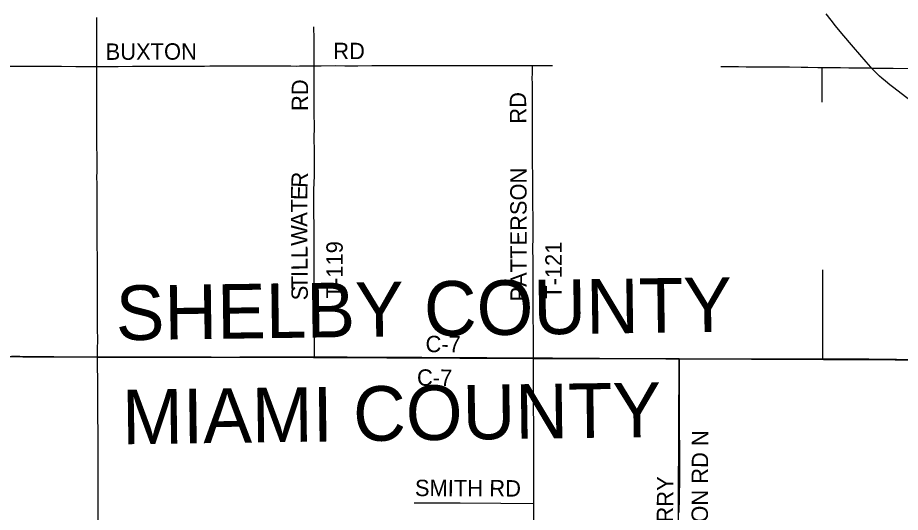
# Model space of a CAD drawing. Extents: x -87 to 2145, y -2128 to 440.
# Drawn here: x 134.7 to 215.6, y -467.2 to -421.9 of the extents above; entities that cross this region are included whole.
import ezdxf

# ---------------------------------------------------------------- set-up
doc = ezdxf.new("R2010")
doc.units = 0
for name, color, linetype in [('GM_X_Adjacent_County', 7, 'Continuous'), ('GM_X_Adjacent_County_Text', 7, 'Continuous'), ('GM_X_County', 7, 'Continuous'), ('GM_X_County_Road', 7, 'Continuous'), ('GM_X_County_Road_Text', 7, 'Continuous'), ('GM_X_State_Route', 7, 'Continuous'), ('GM_X_Township', 7, 'Continuous'), ('GM_X_Township_Road', 7, 'Continuous'), ('GM_X_Township_Road_Text', 7, 'Continuous')]:
    doc.layers.add(name, color=color, linetype=linetype)

msp = doc.modelspace()

# ---------------------------------------------------------------- linework, layer by layer
at = {"layer": 'GM_X_Adjacent_County'}
for points in [[(90.326, -234.663), (90.326, -451.873), (98.227, -452.445), (101.35, -452.662), (107.813, -452.727), (113.202, -452.727), (114.73, -452.822), (141.984, -452.95), (161.811, -452.995), (181.93, -453.064), (195.32, -453.117), (208.542, -453.167), (221.675, -453.226)], [(221.675, -453.226), (208.542, -453.167), (195.32, -453.117), (181.93, -453.064), (161.811, -452.995), (141.984, -452.95), (114.73, -452.822), (113.202, -452.727), (107.813, -452.727), (101.35, -452.662), (98.227, -452.445), (90.326, -451.873), (90.326, -655.29)]]:
    msp.add_lwpolyline(points, dxfattribs=at)
at = {"layer": 'GM_X_County'}
for points in [[(90.326, -234.663), (90.326, -451.873), (98.227, -452.445), (101.35, -452.662), (107.813, -452.727), (113.202, -452.727), (114.73, -452.822), (141.984, -452.95), (161.811, -452.995), (181.93, -453.064), (195.32, -453.117), (208.542, -453.167), (221.675, -453.226)], [(221.675, -453.226), (208.542, -453.167), (195.32, -453.117), (181.93, -453.064), (161.811, -452.995), (141.984, -452.95), (114.73, -452.822), (113.202, -452.727), (107.813, -452.727), (101.35, -452.662), (98.227, -452.445), (90.326, -451.873), (90.326, -655.29)]]:
    msp.add_lwpolyline(points, dxfattribs=at)
at = {"layer": 'GM_X_County_Road'}
for points in [[(161.876, -426.279), (161.971, -426.279), (162.529, -426.272), (163.841, -426.257), (164.678, -426.259), (165.875, -426.259), (167.155, -426.25), (168.45, -426.251), (168.91, -426.253), (169.943, -426.254), (170.681, -426.248), (171.764, -426.241), (172.863, -426.246), (173.798, -426.243), (174.733, -426.241), (175.897, -426.244), (176.783, -426.243), (177.849, -426.244), (178.735, -426.247), (179.26, -426.25), (179.998, -426.246), (180.588, -426.243), (181.671, -426.242), (181.874, -426.241)], [(181.874, -426.241), (182.655, -426.238), (183.702, -426.236)], [(133.085, -426.296), (135.299, -426.308), (136.907, -426.312), (138.728, -426.313), (140.024, -426.325), (141.468, -426.333), (141.957, -426.33)], [(141.957, -426.33), (142.878, -426.325), (143.927, -426.319), (145.223, -426.31), (146.158, -426.299), (146.831, -426.299), (148.275, -426.296), (149.39, -426.296), (150.177, -426.298), (151.818, -426.291), (152.31, -426.286), (153.212, -426.286), (154.098, -426.282), (154.836, -426.286), (155.557, -426.281), (156.132, -426.278), (156.722, -426.284), (157.165, -426.286), (157.903, -426.279), (158.313, -426.277), (159.724, -426.286), (160.298, -426.29), (160.527, -426.287), (161.217, -426.277), (161.876, -426.279)], [(199.14, -426.335), (199.45, -426.338), (200.041, -426.342), (200.746, -426.347), (201.451, -426.35), (202.468, -426.355), (202.78, -426.356), (203.747, -426.361), (204.502, -426.362), (205.42, -426.374), (206.486, -426.391), (207.11, -426.399), (208.028, -426.412), (208.425, -426.416)], [(208.425, -426.416), (208.7, -426.42), (209.356, -426.426), (210.111, -426.435), (210.865, -426.444), (211.734, -426.455), (212.768, -426.471), (212.954, -426.474)], [(212.954, -426.474), (213.44, -426.481), (214.933, -426.5), (216.409, -426.524), (216.819, -426.531), (217.803, -426.538), (218.771, -426.545), (220.034, -426.555), (221.117, -426.569), (221.601, -426.561)], [(134.14, -452.877), (134.894, -452.875), (136.074, -452.878), (136.796, -452.892), (137.189, -452.898), (138.026, -452.903), (138.829, -452.909), (139.765, -452.909), (141.077, -452.913), (141.815, -452.915), (142.028, -452.915)], [(134.14, -452.877), (134.894, -452.875), (136.074, -452.878), (136.796, -452.892), (137.189, -452.898), (138.026, -452.903), (138.829, -452.909), (139.765, -452.909), (141.077, -452.913), (141.815, -452.915), (142.028, -452.915)], [(142.028, -452.915), (142.126, -452.915), (142.717, -452.915), (143.914, -452.917), (145.194, -452.924), (146.194, -452.93), (147.097, -452.937), (147.982, -452.93), (148.441, -452.932), (149.081, -452.935), (149.622, -452.934), (150.377, -452.933), (150.95, -452.934), (151.639, -452.935), (152.443, -452.932), (153.919, -452.944), (155.068, -452.938), (155.789, -452.932), (157.79, -452.93), (158.725, -452.924), (159.381, -452.923), (160.71, -452.929), (161.891, -452.937), (161.896, -452.937)], [(142.028, -452.915), (142.126, -452.915), (142.717, -452.915), (143.914, -452.917), (145.194, -452.924), (146.194, -452.93), (147.097, -452.937), (147.982, -452.93), (148.441, -452.932), (149.081, -452.935), (149.622, -452.934), (150.377, -452.933), (150.95, -452.934), (151.639, -452.935), (152.443, -452.932), (153.919, -452.944), (155.068, -452.938), (155.789, -452.932), (157.79, -452.93), (158.725, -452.924), (159.381, -452.923), (160.71, -452.929), (161.896, -452.937)], [(161.896, -452.937), (162.597, -452.936), (163.285, -452.935), (164.188, -452.938), (164.909, -452.938), (165.73, -452.939), (166.304, -452.942), (166.976, -452.943), (167.993, -452.94), (168.928, -452.944), (169.158, -452.944), (169.617, -452.945), (170.896, -452.956), (171.733, -452.957), (172.946, -452.97), (173.34, -452.974), (174.029, -452.976), (174.865, -452.98), (175.095, -452.981), (175.849, -452.991), (176.834, -452.989), (177.686, -452.997), (178.392, -453.002), (179.507, -453.002), (180.737, -453.014), (181.656, -453.019), (181.973, -453.021)], [(161.896, -452.937), (162.597, -452.936), (163.285, -452.935), (164.188, -452.938), (164.909, -452.938), (165.73, -452.939), (166.304, -452.942), (166.976, -452.943), (167.993, -452.94), (168.928, -452.944), (169.158, -452.944), (169.617, -452.945), (170.896, -452.956), (171.733, -452.957), (172.946, -452.97), (173.34, -452.974), (174.029, -452.976), (174.865, -452.98), (175.095, -452.981), (175.849, -452.991), (176.834, -452.989), (177.686, -452.997), (178.392, -453.002), (179.507, -453.002), (180.737, -453.014), (181.656, -453.019), (181.973, -453.021)], [(182.002, -466.354), (181.994, -462.923), (181.991, -461.463), (181.992, -459.134), (181.982, -457.56), (181.982, -456.428), (181.979, -455.411), (181.978, -453.393), (181.973, -453.021)], [(181.973, -453.021), (182.295, -453.024), (183.723, -453.027), (184.805, -453.034), (185.592, -453.039), (186.33, -453.049), (187.101, -453.053), (187.643, -453.059), (188.036, -453.06), (188.512, -453.063), (188.988, -453.062), (189.693, -453.061), (190.529, -453.071), (191.153, -453.071), (192.022, -453.079), (193.121, -453.082), (194.105, -453.092), (195.188, -453.095), (195.356, -453.094)], [(181.973, -453.021), (182.295, -453.024), (183.723, -453.027), (184.805, -453.034), (185.592, -453.039), (186.33, -453.049), (187.101, -453.053), (187.643, -453.059), (188.036, -453.06), (188.512, -453.063), (188.988, -453.062), (189.693, -453.061), (190.529, -453.071), (191.153, -453.071), (192.022, -453.079), (193.121, -453.082), (194.105, -453.092), (195.188, -453.095), (195.356, -453.094)], [(195.356, -453.094), (195.434, -453.094), (195.844, -453.093), (196.352, -453.096), (197.075, -453.095), (197.501, -453.092), (198.337, -453.096), (199.732, -453.097), (201.204, -453.104), (202.028, -453.108), (202.586, -453.11), (203.635, -453.111), (204.177, -453.116), (204.554, -453.113), (205.555, -453.103), (207.195, -453.101), (207.785, -453.105), (208.556, -453.113), (208.614, -453.112)], [(195.356, -453.094), (195.434, -453.094), (195.844, -453.093), (196.352, -453.096), (197.075, -453.095), (197.501, -453.092), (198.337, -453.096), (199.732, -453.097), (201.204, -453.104), (202.028, -453.108), (202.586, -453.11), (203.635, -453.111), (204.177, -453.116), (204.554, -453.113), (205.555, -453.103), (207.195, -453.101), (207.785, -453.105), (208.556, -453.113), (208.614, -453.112)], [(208.614, -453.112), (209.098, -453.109), (209.54, -453.109), (210.246, -453.111), (211.033, -453.109), (211.525, -453.113), (211.82, -453.114), (212.312, -453.116), (212.706, -453.12), (213.493, -453.127), (214.001, -453.13), (214.772, -453.14), (215.248, -453.145), (216.396, -453.158), (217.052, -453.16), (217.38, -453.161), (218.184, -453.162), (218.823, -453.163), (219.709, -453.175), (220.005, -453.175), (220.496, -453.171), (220.889, -453.171), (221.365, -453.17), (221.786, -453.176)], [(208.614, -453.112), (209.098, -453.109), (209.54, -453.109), (210.246, -453.111), (211.033, -453.109), (211.525, -453.113), (211.82, -453.114), (212.312, -453.116), (212.706, -453.12), (213.493, -453.127), (214.001, -453.13), (214.772, -453.14), (215.248, -453.145), (216.396, -453.158), (217.052, -453.16), (217.38, -453.161), (218.184, -453.162), (218.823, -453.163), (219.709, -453.175), (220.005, -453.175), (220.496, -453.171), (220.889, -453.171), (221.365, -453.17), (221.786, -453.176)], [(182.003, -467.974), (182.002, -466.354)]]:
    msp.add_lwpolyline(points, dxfattribs=at)
at = {"layer": 'GM_X_State_Route'}
for points in [[(142.028, -452.915), (142.029, -452.628), (142.031, -452.382), (142.038, -451.201), (142.032, -450.479), (142.022, -449.347), (142.019, -447.97), (142.013, -446.215), (142.009, -445.23), (142.013, -443.705), (142.002, -442.803), (141.998, -441.557), (142, -440.622), (141.987, -438.883), (141.985, -438.309), (141.984, -437.669), (141.991, -437.079), (141.976, -436.472), (141.979, -435.964), (141.978, -434.733), (141.974, -433.438), (141.965, -432.093), (141.968, -431.076), (141.962, -429.763), (141.969, -428.829), (141.968, -428.385), (141.965, -427.746), (141.957, -426.581), (141.957, -426.33), (141.956, -426.089), (141.954, -424.728), (141.95, -422.842), (141.949, -421.841)], [(216.444, -429.419), (214.986, -428.302), (214.61, -428.009), (214.215, -427.689), (213.89, -427.412), (213.671, -427.213), (213.469, -427.019), (213.205, -426.748), (212.954, -426.474), (212.883, -426.397), (212.463, -425.914), (211.308, -424.57), (210.239, -423.326), (209.653, -422.618), (209.234, -422.092), (208.784, -421.506)], [(142.097, -468.026), (142.095, -466.55), (142.092, -464.303), (142.089, -463.614), (142.085, -461.695), (142.081, -460.858), (142.067, -457.347), (142.06, -455.461), (142.037, -453.337), (142.028, -452.915)]]:
    msp.add_lwpolyline(points, dxfattribs=at)
at = {"layer": 'GM_X_Township'}
for points in [[(92.095, -319.546), (90.326, -319.52), (90.326, -451.873), (98.227, -452.445), (101.35, -452.662), (107.813, -452.727), (113.202, -452.727), (114.73, -452.822), (141.984, -452.95), (161.811, -452.995), (181.93, -453.064), (195.32, -453.117), (208.542, -453.167), (221.675, -453.226), (221.963, -453.23), (221.928, -449.631)], [(195.194, -479.257), (195.32, -453.117), (181.93, -453.064), (161.811, -452.995), (141.984, -452.95), (114.73, -452.822), (113.202, -452.727), (107.813, -452.727), (101.35, -452.662), (98.227, -452.445), (90.326, -451.873), (90.326, -638.912)], [(195.194, -479.257), (195.32, -453.117), (208.542, -453.167), (221.675, -453.226)]]:
    msp.add_lwpolyline(points, dxfattribs=at)
at = {"layer": 'GM_X_Township_Road'}
msp.add_line((208.485, -453.113), (208.488, -444.962), dxfattribs=at)
for points in [[(161.876, -426.279), (161.873, -425.989), (161.873, -425.218), (161.864, -423.791), (161.86, -422.702)], [(181.928, -439.829), (181.925, -439.334), (181.911, -437.792), (181.912, -436.956), (181.901, -436.004), (181.892, -435.513), (181.891, -434.971), (181.894, -434.48), (181.893, -434.217), (181.888, -433.528), (181.89, -432.954), (181.885, -432.43), (181.887, -431.56), (181.877, -430.822), (181.876, -430.232), (181.874, -429.691), (181.883, -428.953), (181.875, -428.527), (181.872, -427.821), (181.866, -427.477), (181.869, -426.903), (181.872, -426.444), (181.874, -426.241)], [(161.896, -452.937), (161.898, -452.773), (161.904, -451.92), (161.901, -451.166), (161.897, -450.575), (161.896, -450.051), (161.888, -449.115), (161.884, -448.41), (161.88, -447.442), (161.873, -446.425), (161.876, -445.72), (161.879, -444.391), (161.88, -444.096), (161.881, -443.375), (161.879, -442.948), (161.872, -441.669), (161.864, -440.57), (161.857, -440.111), (161.849, -439.536), (161.831, -437.962), (161.836, -437.634), (161.9, -436.356), (161.904, -435.979), (161.905, -435.717), (161.905, -435.192), (161.895, -433.945), (161.885, -433.01), (161.893, -431.78), (161.886, -430.681), (161.889, -427.974), (161.883, -427.203), (161.877, -426.399), (161.876, -426.279)], [(208.436, -429.602), (208.435, -429.519), (208.433, -429.191), (208.426, -428.125), (208.423, -427.469), (208.425, -426.6), (208.425, -426.416)], [(181.973, -453.021), (181.972, -452.895), (181.962, -451.534), (181.96, -450.369), (181.955, -449.566), (181.948, -448.697), (181.945, -447.812), (181.944, -447.583), (181.947, -446.878), (181.945, -446.222), (181.942, -445.205), (181.942, -444.057), (181.927, -443.073), (181.933, -441.941), (181.933, -441.318), (181.932, -440.547), (181.928, -439.829)], [(195.333, -467.19), (195.356, -465.812), (195.372, -464.111), (195.373, -462.564), (195.359, -458.512), (195.363, -456.598), (195.354, -455.437), (195.359, -454.595), (195.356, -453.094)], [(171.036, -466.286), (175.246, -466.302), (178.984, -466.322), (182.002, -466.354)]]:
    msp.add_lwpolyline(points, dxfattribs=at)

# ---------------------------------------------------------------- texts
at = {"layer": 'GM_X_Adjacent_County_Text'}
for s, rotation, p in [('SHELBY COUNTY', 0.7938, (143.727, -451.407)), ('MIAMI COUNTY', 0.78781, (144.306, -460.934))]:
    msp.add_text(s, height=5, rotation=rotation, dxfattribs=at).set_placement(p)
at = {"layer": 'GM_X_County_Road_Text'}
for s, rotation, p in [('BUXTON', 0.16512, (142.77, -425.726)), ('RD', 0.00001, (163.625, -425.661)), ('C-7', 359.76298, (172.079, -452.494)), ('C-7', 359.53971, (171.292, -455.564))]:
    msp.add_text(s, height=1.5, rotation=rotation, dxfattribs=at).set_placement(p)
at = {"layer": 'GM_X_Township_Road_Text'}
for s, rotation, p in [('RD', 90, (161.319, -430.409)), ('RD', 90.4985, (181.318, -431.566)), ('PATTERSON', 90.11805, (181.361, -447.857)), ('R', 87.23953, (161.257, -437.469)), ('E', 88.95209, (161.237, -438.579)), ('T', 90.27, (161.243, -439.691)), ('A', 90.3876, (161.252, -441.011)), ('W', 90.38702, (161.263, -442.749)), ('L', 90.38572, (161.271, -443.871)), ('T-119', 90, (164.491, -447.569)), ('T-121', 90, (184.555, -447.613)), ('L', 90.38596, (161.278, -444.993)), ('I', 90.3864, (161.283, -445.609)), ('T', 90.38702, (161.29, -446.73)), ('S', 90.38725, (161.297, -447.742)), ('WASHINGTON RD N', 89.7804, (197.911, -478.927)), ('SMITH', 359.7789, (171.108, -465.677)), ('RD', 359.50623, (177.92, -465.7)), ('NEWBERRY', 89.63219, (194.715, -475.462))]:
    msp.add_text(s, height=1.5, rotation=rotation, dxfattribs=at).set_placement(p)

doc.saveas('drawing.dxf')
